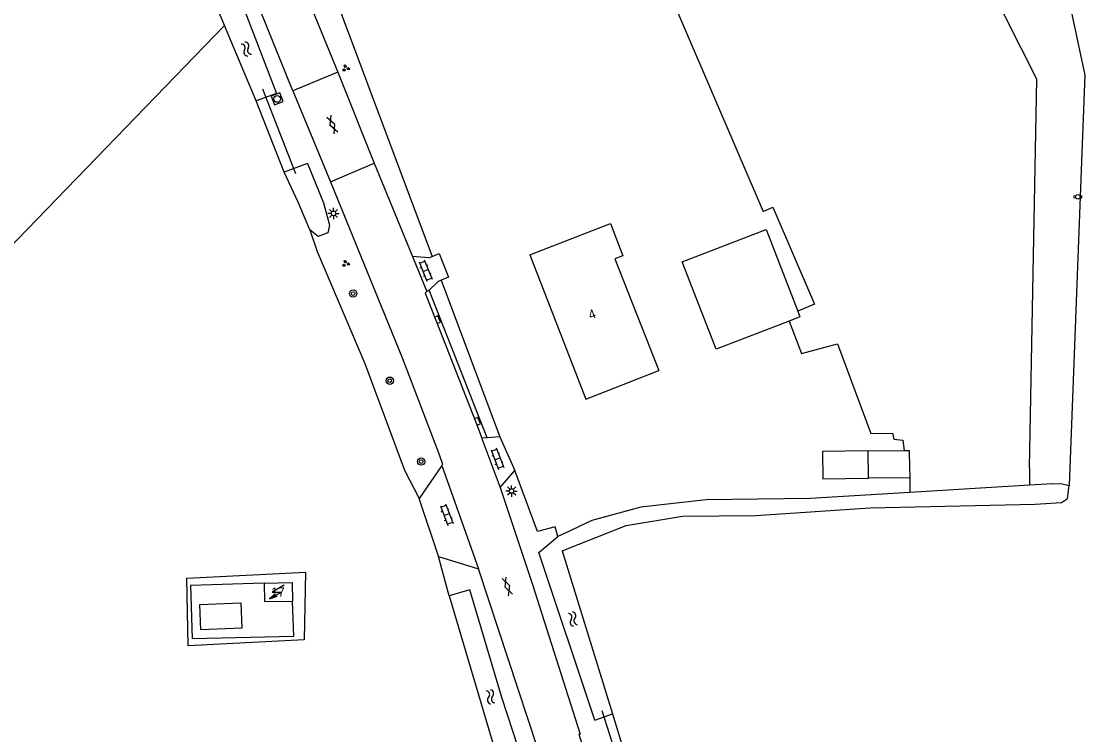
# Model space of a CAD drawing. Extents: x 136000 to 141000, y 400494 to 402006.
# Drawn here: x 137358.6 to 137475, y 400649.5 to 400727.5 of the extents above; entities that cross this region are included whole.
import ezdxf

# ---------------------------------------------------------------- set-up
doc = ezdxf.new("R2010")
doc.units = 0
for name, color, linetype in [('gg-afsc-draadraster', 7, 'Continuous'), ('gg-afsc-erfafscheiding', 7, 'Continuous'), ('gg-afsc-hekwerk', 7, 'Continuous'), ('gg-anno-huisnummerreeks BGT', 7, 'Continuous'), ('gg-bbg-bijgebouw', 7, 'Continuous'), ('gg-bbg-gedigitaliseerde bebouwing', 7, 'Continuous'), ('gg-bbg-gedigitaliseerde bijgebouw', 7, 'Continuous'), ('gg-bbg-hoofdgebouw', 7, 'Continuous'), ('gg-bbg-luifel en loopbrug', 7, 'Continuous'), ('gg-knt-bronhoudergrens', 7, 'Continuous'), ('gg-knt-verharding', 7, 'Continuous'), ('gg-kntw-bovenkant insteek waterloop', 7, 'Continuous'), ('gg-kntw-greppel-droge sloot', 7, 'Continuous'), ('gg-kwrk-duiker nz buis', 7, 'Continuous'), ('gt-grn-groengrens', 7, 'Continuous'), ('gt-grn-weggrens', 7, 'Continuous'), ('gt-symb-boom', 7, 'Continuous'), ('gt-symb-gesloten verharding', 7, 'Continuous'), ('gt-symb-groenvak', 7, 'Continuous'), ('gt-symb-klinker verharding', 7, 'Continuous'), ('gt-symb-kolk', 7, 'Continuous'), ('gt-symb-lichtmast', 7, 'Continuous'), ('gt-symb-peilbuis', 7, 'Continuous'), ('gt-symb-rioolschacht', 7, 'Continuous'), ('gt-symb-trafo symbool', 7, 'Continuous'), ('gt-symb-watersymbool', 7, 'Continuous')]:
    doc.layers.add(name, color=color, linetype=linetype)

# ---------------------------------------------------------------- blocks, each defined once
blk = doc.blocks.new('gt0-WA')
at = {"layer": 'gt-symb-watersymbool'}
for centre, start, end in [((-0.32, 0.02), 28.0725, 151.9275), ((0.43, 0.42), 208.0725, 331.9275), ((-0.32, -0.43), 28.0725, 151.9275), ((0.43, -0.03), 208.0725, 331.9275)]:
    blk.add_arc(centre, 0.425, start, end, dxfattribs=at)
blk = doc.blocks.new('gt0-PBUIS')
at = {"layer": 'gt-symb-peilbuis'}
blk.add_circle((0, 0), 0.25, dxfattribs=at)
for centre, start, end in [((-0.21, 0), 141.9073, 218.0927), ((0.21, 0), 321.9073, 38.0927)]:
    blk.add_arc(centre, 0.243, start, end, dxfattribs=at)
blk = doc.blocks.new('gt0-KL1')
at = {"layer": 'gt-symb-klinker verharding'}
for p, q in [((-1.15, 0.3), (1.15, 0.3)), ((-1, -0.3), (-1, 0.3)), ((-0.5, 0.3), (-0.5, 0.45)), ((0, -0.3), (0, 0.3)), ((0.5, 0.3), (0.5, 0.45)), ((1, -0.3), (1, 0.3)), ((-1.15, -0.3), (1.15, -0.3)), ((-0.5, -0.45), (-0.5, -0.3)), ((0.5, -0.45), (0.5, -0.3))]:
    blk.add_line(p, q, dxfattribs=at)
blk = doc.blocks.new('gt0-KOLK')
at = {"layer": 'gt-symb-kolk'}
blk.add_lwpolyline([(0, 0), (0.38, 0), (0.38, 0.4), (-0.38, 0.4), (-0.38, 0), (0, 0)], dxfattribs=at)
blk = doc.blocks.new('gt0-BOOM')
at = {"layer": 'gt-symb-boom'}
for radius in [0.4, 0.2]:
    blk.add_circle((0, 0), radius, dxfattribs=at)
blk = doc.blocks.new('gt0-GRVAK')
at = {"layer": 'gt-symb-groenvak'}
for p, q in [((-0.11, 0.19), (-0.23, 0.24)), ((-0.18, 0.15), (0.09, 0.15)), ((-0.09, 0.21), (-0.16, 0.32)), ((-0.05, 0.21), (-0.05, 0.39)), ((0, 0.21), (0.06, 0.32)), ((0.02, 0.19), (0.13, 0.24)), ((0.26, -0.05), (0.2, 0.06)), ((0.3, -0.05), (0.3, 0.13)), ((0.35, -0.05), (0.41, 0.06)), ((-0.24, -0.23), (-0.36, -0.18)), ((-0.32, -0.26), (-0.05, -0.26)), ((-0.23, -0.21), (-0.29, -0.09)), ((-0.18, -0.2), (-0.18, -0.02)), ((-0.14, -0.21), (-0.07, -0.09)), ((-0.12, -0.23), (0, -0.18)), ((0.24, -0.07), (0.12, -0.02)), ((0.17, -0.11), (0.44, -0.11)), ((0.37, -0.07), (0.49, -0.02))]:
    blk.add_line(p, q, dxfattribs=at)
blk = doc.blocks.new('gt0-LMAST')
at = {"layer": 'gt-symb-lichtmast'}
for p, q in [((-0.18, 0.17), (-0.45, 0.44)), ((-0.01, 0.25), (-0.01, 0.62)), ((0.17, 0.17), (0.44, 0.44)), ((-0.26, 0), (-0.63, 0)), ((-0.18, -0.18), (-0.45, -0.45)), ((-0.01, -0.25), (-0.01, -0.63)), ((0.44, -0.45), (0.17, -0.18)), ((0.24, 0), (0.62, 0))]:
    blk.add_line(p, q, dxfattribs=at)
blk.add_circle((-0.01, 0), 0.25, dxfattribs=at)
blk = doc.blocks.new('gt0-GESVH1')
at = {"layer": 'gt-symb-gesloten verharding'}
for p, q in [((-0.99, -0.26), (0.01, 0.24)), ((0.01, -0.26), (-0.99, 0.24)), ((0.01, 0.24), (1.01, -0.26)), ((1.01, 0.24), (0.01, -0.26))]:
    blk.add_line(p, q, dxfattribs=at)
blk = doc.blocks.new('gt0-RS')
at = {"layer": 'gt-symb-rioolschacht'}
blk.add_lwpolyline([(-0.5, -0.5), (0.5, -0.5), (0.5, 0.5), (-0.5, 0.5)], close=True, dxfattribs=at)
blk.add_circle((0, 0), 0.375, dxfattribs=at)
blk = doc.blocks.new('gt0-HSP')
at = {"layer": 'gt-symb-trafo symbool'}
for points in [[(0.77, 0.75), (-0.53, 0), (0.47, 0), (-0.83, -0.75)], [(-0.22, -0.24), (-0.83, -0.75), (-0.08, -0.48)]]:
    blk.add_lwpolyline(points, dxfattribs=at)

msp = doc.modelspace()

# ---------------------------------------------------------------- linework, layer by layer
at = {"layer": 'gg-afsc-draadraster'}
for points in [[(137428.37, 400733.35), (137439.78, 400706.75), (137440.85, 400707.2), (137445.39, 400696.61), (137443.56, 400695.83)], [(137380.86, 400727.09), (137355.98, 400701.41), (137336.22, 400721.06), (137334.86, 400722.38)]]:
    msp.add_lwpolyline(points, dxfattribs=at)
at = {"layer": 'gg-afsc-erfafscheiding'}
msp.add_line((137404.28, 400668.98), (137404.27, 400669.02), dxfattribs=at)
at = {"layer": 'gg-afsc-hekwerk'}
msp.add_line((137385.19, 400666.09), (137377.15, 400665.82), dxfattribs=at)
msp.add_lwpolyline([(137377.15, 400665.82), (137377.31, 400660.01), (137388.46, 400660.3), (137388.29, 400664.11)], dxfattribs=at)
at = {"layer": 'gg-bbg-bijgebouw'}
msp.add_lwpolyline([(137382.66, 400663.93), (137382.77, 400661.16), (137378.27, 400660.98), (137378.15, 400663.75), (137382.66, 400663.93)], dxfattribs=at)
at = {"layer": 'gg-bbg-gedigitaliseerde bebouwing'}
msp.add_lwpolyline([(137414.26, 400702.01), (137423.08, 400705.44), (137424.45, 400701.9), (137423.54, 400701.55), (137428.36, 400689.36)], dxfattribs=at)
at = {"layer": 'gg-bbg-gedigitaliseerde bijgebouw'}
for p, q in [((137451.27, 400680.55), (137455.2, 400680.6)), ((137451.31, 400677.55), (137451.27, 400680.55)), ((137455.79, 400678.71), (137455.81, 400677.61)), ((137455.81, 400677.61), (137451.31, 400677.55))]:
    msp.add_line(p, q, dxfattribs=at)
for points in [[(137430.94, 400701.22), (137440.1, 400704.76), (137443.56, 400695.83)], [(137442.64, 400694.75), (137434.64, 400691.66), (137430.94, 400701.22)], [(137443.56, 400695.83), (137443.8, 400695.2), (137442.64, 400694.75)], [(137455.2, 400680.6), (137455.77, 400680.61), (137455.79, 400678.71)]]:
    msp.add_lwpolyline(points, dxfattribs=at)
at = {"layer": 'gg-bbg-hoofdgebouw'}
for p, q in [((137414.26, 400702.01), (137420.38, 400686.21)), ((137420.38, 400686.21), (137428.36, 400689.36))]:
    msp.add_line(p, q, dxfattribs=at)
for points in [[(137385.19, 400666.09), (137388.26, 400666.14), (137388.29, 400664.11)], [(137385.19, 400666.09), (137385.23, 400664.06), (137388.29, 400664.11)]]:
    msp.add_lwpolyline(points, dxfattribs=at)
at = {"layer": 'gg-bbg-luifel en loopbrug'}
msp.add_lwpolyline([(137451.27, 400680.55), (137446.27, 400680.48), (137446.31, 400677.48), (137451.31, 400677.55)], dxfattribs=at)
at = {"layer": 'gg-knt-bronhoudergrens'}
for p, q in [((137468.93, 400678.71), (137468.93, 400676.8)), ((137455.81, 400677.61), (137455.81, 400676)), ((137423.29, 400651.78), (137424.71, 400647.13))]:
    msp.add_line(p, q, dxfattribs=at)
for points in [[(137440.89, 400785.49), (137468.72, 400739.5), (137473.35, 400729.18), (137474.96, 400721.64), (137474.68, 400714.1), (137473.24, 400676.77)], [(137468.93, 400678.71), (137469.72, 400721.2), (137449, 400762.23)], [(137442.64, 400694.75), (137443.97, 400691.19), (137447.9, 400692.26), (137451.55, 400682.45), (137453.92, 400682.5)], [(137453.92, 400682.5), (137454.07, 400681.83), (137455.05, 400681.73), (137455.2, 400680.6)], [(137376.75, 400666.62), (137389.71, 400667.28), (137389.58, 400659.87), (137376.88, 400659.21), (137376.75, 400666.62)]]:
    msp.add_lwpolyline(points, dxfattribs=at)
at = {"layer": 'gg-knt-verharding'}
for p, q in [((137393.24, 400721.99), (137388.35, 400719.94)), ((137393.24, 400721.99), (137397.24, 400712.01)), ((137388.35, 400719.94), (137392.44, 400709.99)), ((137392.44, 400709.99), (137397.24, 400712.01)), ((137397.24, 400712.01), (137401.44, 400701.82)), ((137401.44, 400701.82), (137403, 400698)), ((137403.2, 400701.67), (137401.44, 400701.82)), ((137403.2, 400701.67), (137403.58, 400701.83)), ((137403.58, 400701.83), (137404.34, 400702.15)), ((137404.34, 400702.15), (137405.38, 400699.55)), ((137404.55, 400699.22), (137404.23, 400699.09)), ((137405.38, 400699.55), (137404.55, 400699.22)), ((137403.24, 400698.13), (137404.23, 400699.09)), ((137409.61, 400681.99), (137403.24, 400698.13)), ((137410.98, 400682.08), (137409.61, 400681.99)), ((137410.98, 400682.08), (137412.62, 400678.41)), ((137404.62, 400678.97), (137402.16, 400675.36)), ((137404.62, 400678.97), (137408.64, 400667.65)), ((137411, 400676.53), (137412.62, 400678.41)), ((137404.27, 400669.02), (137402.16, 400675.36)), ((137404.28, 400668.98), (137408.64, 400667.65))]:
    msp.add_line(p, q, dxfattribs=at)
for points in [[(137388.35, 400719.94), (137380.71, 400738.83), (137373.74, 400756.43)], [(137388.52, 400734.69), (137388.58, 400733.61), (137389.52, 400731.1), (137393.24, 400721.99)], [(137392.44, 400709.99), (137395.75, 400701.93), (137400.32, 400690.66), (137404.34, 400680.17), (137404.72, 400679.11), (137404.62, 400678.97)], [(137403, 400698), (137402.82, 400697.8), (137403.97, 400694.84), (137408.35, 400683.7), (137409.01, 400681.95)], [(137409.01, 400681.95), (137409.06, 400681.8), (137411, 400676.53)], [(137411, 400676.53), (137414.51, 400666.04), (137419.77, 400649.58), (137419.63, 400649.55), (137420.14, 400647.92)], [(137415.39, 400647.35), (137415.21, 400647.94), (137415.12, 400647.94), (137408.64, 400667.65)]]:
    msp.add_lwpolyline(points, dxfattribs=at)
at = {"layer": 'gg-kntw-bovenkant insteek waterloop'}
for p, q in [((137380.86, 400727.09), (137379.82, 400729.57)), ((137384.32, 400718.85), (137380.86, 400727.09)), ((137468.93, 400676.8), (137455.81, 400676)), ((137471.42, 400676.95), (137468.93, 400676.8)), ((137415.26, 400669.44), (137417.34, 400671.17)), ((137421.36, 400651.09), (137415.26, 400669.44)), ((137417.81, 400669.61), (137423.29, 400651.78)), ((137405.44, 400664.68), (137411.76, 400643.41))]:
    msp.add_line(p, q, dxfattribs=at)
for points in [[(137379.82, 400729.57), (137382.34, 400730.59), (137386.54, 400719.65), (137384.32, 400718.85)], [(137455.81, 400676), (137444.92, 400675.33), (137433.55, 400675.18), (137426.41, 400674.4), (137421.05, 400672.93), (137418.2, 400671.58), (137417.34, 400671.17)], [(137417.81, 400669.61), (137424.78, 400672.38), (137430.96, 400673.4), (137438.93, 400673.5), (137451.5, 400674.33), (137469.54, 400674.74), (137472.43, 400674.89), (137473.08, 400675.33), (137473.24, 400676.77)], [(137471.42, 400676.95), (137472.33, 400677), (137473.24, 400676.77)], [(137414.53, 400644.1), (137412.97, 400648.12), (137411.19, 400653.57), (137407.68, 400665.34), (137405.44, 400664.68)], [(137421.36, 400651.09), (137422.39, 400651.46), (137423.29, 400651.78)]]:
    msp.add_lwpolyline(points, dxfattribs=at)
at = {"layer": 'gg-kntw-greppel-droge sloot'}
msp.add_line((137389.95, 400711.97), (137387.4, 400711.05), dxfattribs=at)
for points in [[(137390.21, 400704.74), (137388.93, 400707.77), (137387.4, 400711.05)], [(137389.95, 400711.97), (137391.7, 400707.68), (137392.34, 400705.25), (137392.16, 400704.41), (137391.12, 400704.01), (137390.21, 400704.74)]]:
    msp.add_lwpolyline(points, dxfattribs=at)
at = {"layer": 'gg-kwrk-duiker nz buis'}
for p, q in [((137388.65, 400710.84), (137385.06, 400720.12)), ((137423.98, 400646.5), (137422.17, 400652.1))]:
    msp.add_line(p, q, dxfattribs=at)
at = {"layer": 'gt-grn-groengrens'}
for p, q in [((137390.61, 400736.41), (137403.58, 400701.83)), ((137387.4, 400711.05), (137384.32, 400718.85)), ((137390.21, 400704.74), (137390.99, 400702.36)), ((137404.55, 400699.22), (137410.98, 400682.08)), ((137405.44, 400664.68), (137404.28, 400668.98))]:
    msp.add_line(p, q, dxfattribs=at)
for points in [[(137390.99, 400702.36), (137396.22, 400690.11), (137400.54, 400678.45), (137402.16, 400675.36)], [(137417.34, 400671.17), (137417.02, 400672.23), (137415.11, 400671.73), (137412.62, 400678.41)]]:
    msp.add_lwpolyline(points, dxfattribs=at)
at = {"layer": 'gt-grn-weggrens'}
for p, q in [((137403.24, 400698.13), (137403, 400698)), ((137409.61, 400681.99), (137409.01, 400681.95))]:
    msp.add_line(p, q, dxfattribs=at)

# ---------------------------------------------------------------- block references
at = {"layer": 'gt-symb-boom'}
for p in [(137394.93, 400697.76), (137398.94, 400688.23), (137402.37, 400679.38)]:
    msp.add_blockref('gt0-BOOM', p, dxfattribs=at)
at = {"layer": 'gt-symb-gesloten verharding'}
for p, rotation in [((137392.65, 400716.23), 112.20564333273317), ((137411.79, 400665.74), -70.55043123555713)]:
    msp.add_blockref('gt0-GESVH1', p, dxfattribs=dict(at, rotation=rotation))
at = {"layer": 'gt-symb-groenvak'}
for p in [(137394.12, 400722.41), (137394.12, 400701.04)]:
    msp.add_blockref('gt0-GRVAK', p, dxfattribs=at)
at = {"layer": 'gt-symb-klinker verharding'}
for p, rotation in [((137402.86, 400700.28), -68.28370952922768), ((137410.71, 400679.69), -69.20927472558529), ((137405.17, 400673.58), -69.20927472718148)]:
    msp.add_blockref('gt0-KL1', p, dxfattribs=dict(at, rotation=rotation))
at = {"layer": 'gt-symb-kolk'}
for p, rotation in [((137403.97, 400694.84), -68.77323173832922), ((137408.35, 400683.7), -68.53893641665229)]:
    msp.add_blockref('gt0-KOLK', p, dxfattribs=dict(at, rotation=rotation))
at = {"layer": 'gt-symb-lichtmast'}
for p in [(137392.79, 400706.53), (137412.27, 400676.16)]:
    msp.add_blockref('gt0-LMAST', p, dxfattribs=at)
at = {"layer": 'gt-symb-peilbuis'}
msp.add_blockref('gt0-PBUIS', (137474.2, 400708.34), dxfattribs=at)
at = {"layer": 'gt-symb-rioolschacht', "rotation": -68.84735479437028}
msp.add_blockref('gt0-RS', (137386.62, 400719.06), dxfattribs=at)
at = {"layer": 'gt-symb-trafo symbool'}
msp.add_blockref('gt0-HSP', (137386.61, 400665.1), dxfattribs=at)
at = {"layer": 'gt-symb-watersymbool'}
for p, rotation in [((137383.27, 400724.45), 118.35896344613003), ((137418.99, 400662.1), 111.35437736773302), ((137409.97, 400653.59), 106.67729393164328)]:
    msp.add_blockref('gt0-WA', p, dxfattribs=dict(at, rotation=rotation))

# ---------------------------------------------------------------- texts
at = {"layer": 'gg-anno-huisnummerreeks BGT'}
for s, rotation, p in [('4', 21.2, (137420.89, 400694.9)), ('17', 1, (137385.97, 400664.59))]:
    msp.add_text(s, height=1, rotation=rotation, dxfattribs=at).set_placement(p)

doc.saveas('drawing.dxf')
